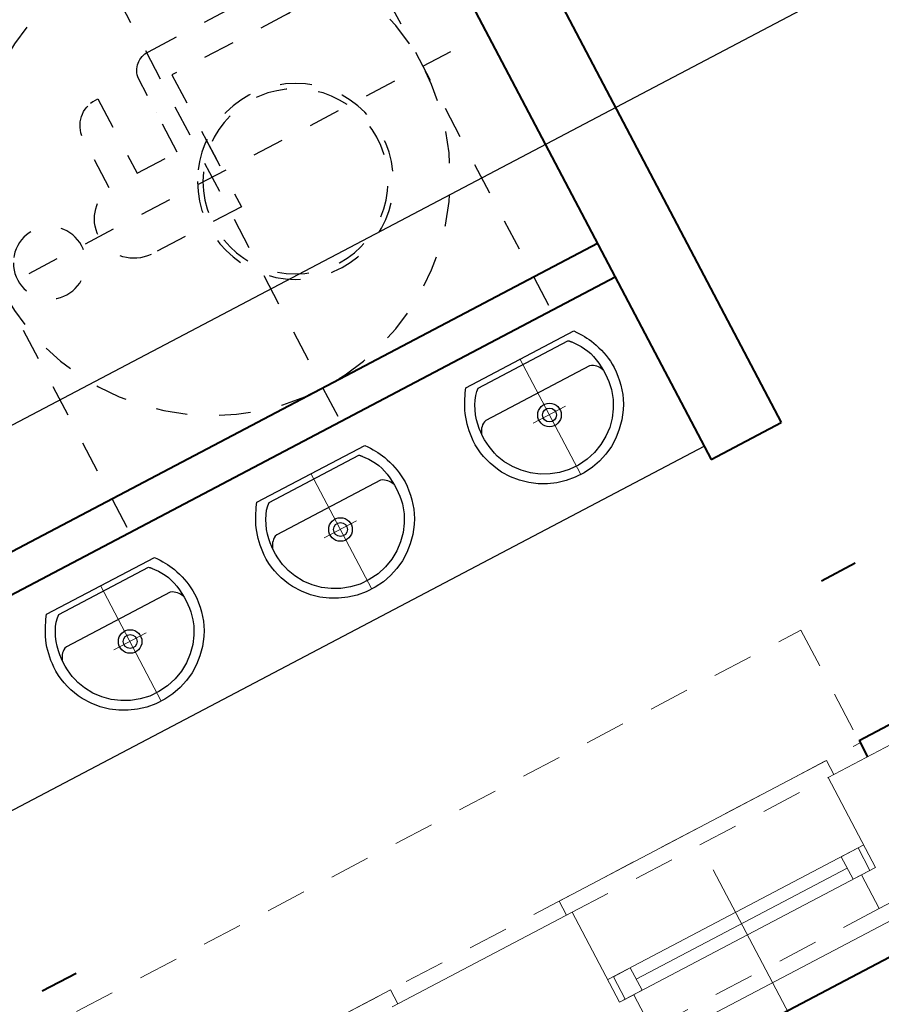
# Model space of a CAD drawing. Header units: metres. Extents: x 7408630 to 7411134, y 5569633 to 5570339.
# Tile 259 of 303: x 7410510.57 to 7410513.28, y 5569910.61 to 5569913.7. Entities that reach past the tile are written whole.
import ezdxf
from ezdxf.enums import TextEntityAlignment as Align

# ---------------------------------------------------------------- set-up
doc = ezdxf.new("R2010")
doc.units = ezdxf.units.M
doc.header["$MEASUREMENT"] = 0
for name, pattern in [('216-500', [2.5, 1.5, -1]), ('HIDDEN', [9.525, 6.35, -3.175]), ('STRICHPUNKTX2', [2, 1, -0.5, 0, -0.5])]:
    doc.linetypes.add(name, pattern=pattern)
doc.layers.add('0-wypos-sanitarne', color=1, linetype='Continuous')
for name, color, linetype, lineweight in [('Istn-cienka', 4, 'Continuous', 9), ('Istn-okna', 6, 'Continuous', 13), ('Istn-sciany', 3, 'Continuous', 20), ('Istn-widok', 1, 'Continuous', 15), ('OPIS POM NOWE', 140, 'Continuous', 5), ('Opis_okna', 8, 'Continuous', 15), ('Opis_pom', 9, 'Continuous', 18), ('Sciany', 2, 'Continuous', 40)]:
    doc.layers.add(name, color=color, linetype=linetype, lineweight=lineweight)
doc.styles.add('ARIAL', font='tahoma.ttf')

# ---------------------------------------------------------------- blocks, each defined once
blk = doc.blocks.new('gvb')
at = {"linetype": 'STRICHPUNKTX2', "ltscale": 5}
for p, q in [((130664.97, 14667.75), (130664.97, 14497.75)), ((130814.97, 14667.75), (130814.97, 14497.75)), ((130654.97, 14657.75), (130824.97, 14657.75)), ((130654.97, 14507.75), (130824.97, 14507.75))]:
    blk.add_line(p, q, dxfattribs=at)
at = {"linetype": '216-500', "ltscale": 5}
for p, q in [((130739.97, 14667.75), (130739.97, 14497.75)), ((130654.97, 14582.75), (130824.97, 14582.75)), ((130705.62, 14537.29), (130705.62, 14578.9))]:
    blk.add_line(p, q, dxfattribs=at)
for points in [[(130727.92, 14612.92), (130709.37, 14612.92)], [(130727.92, 14578.9), (130752.56, 14578.9), (130752.56, 14611.05)], [(130701.49, 14604.79), (130701.49, 14603.03), (130727.92, 14603.03)], [(130727.92, 14603.03), (130727.92, 14588.79)], [(130727.92, 14588.79), (130701.75, 14588.8)], [(130727.92, 14588.79), (130713.68, 14588.79)], [(130705.62, 14578.9), (130737.03, 14578.9)]]:
    blk.add_lwpolyline(points, dxfattribs=at)
blk.add_lwpolyline([(130701.75, 14588.8, 0.400619), (130695.72, 14582.06), (130695.72, 14529.31)], format="xyb", dxfattribs=at)
at = {"linetype": '216-500', "ltscale": 2}
blk.add_lwpolyline([(130713.68, 14588.79), (130713.68, 14588.79)], dxfattribs=at)
at = {"linetype": '216-500', "ltscale": 5}
for centre, radius in [((130739.97, 14582.75), 75), ((130740.04, 14640.53), 11.41), ((130753.4, 14560.11), 30.82), ((130753.4, 14560.11), 29.13)]:
    blk.add_circle(centre, radius, dxfattribs=at)
for centre, radius, start, end in [((130740.13, 14610.57), 12.44, 2.2135, 169.0878), ((130696.81, 14538.09), 8.85, 262.981, 5.2099)]:
    blk.add_arc(centre, radius, start, end, dxfattribs=at)
at = {"linetype": '216-500', "ltscale": 2}
blk.add_arc((130710.53, 14603.91), 9.09, 97.3287, 185.5564, dxfattribs=at)
blk = doc.blocks.new('A$C527aaae0')
for points in [[(0.1915, -0.001), (0.1975, -0.0093), (0.203, -0.0173), (0.2082, -0.025), (0.213, -0.0326), (0.2175, -0.0402), (0.2216, -0.0479), (0.2255, -0.0558), (0.2292, -0.0639), (0.2328, -0.0735), (0.2366, -0.0845), (0.2399, -0.0953), (0.2429, -0.1061), (0.2453, -0.1169), (0.2473, -0.1278), (0.2487, -0.1389), (0.2495, -0.1502), (0.2498, -0.1618), (0.2492, -0.1766), (0.2478, -0.1918), (0.2457, -0.2067), (0.2428, -0.2214), (0.239, -0.2358), (0.2344, -0.25), (0.2289, -0.2639), (0.2225, -0.2775), (0.2132, -0.2936), (0.1947, -0.319), (0.174, -0.3415), (0.1513, -0.361), (0.1268, -0.3776), (0.1005, -0.391), (0.0726, -0.4011), (0.0432, -0.4079), (0.0125, -0.4112), (-0.0191, -0.4105), (-0.0495, -0.4063), (-0.0786, -0.3988), (-0.1062, -0.3881), (-0.1321, -0.3743), (-0.1563, -0.3574), (-0.1786, -0.3374), (-0.1988, -0.3143), (-0.2168, -0.2883), (-0.2237, -0.2746), (-0.2299, -0.2608), (-0.2353, -0.2468), (-0.24, -0.2327), (-0.2438, -0.2183), (-0.2467, -0.2037), (-0.2487, -0.1888), (-0.2498, -0.1735), (-0.2497, -0.1595), (-0.249, -0.1479), (-0.2479, -0.1367), (-0.2463, -0.1256), (-0.2444, -0.1148), (-0.242, -0.104), (-0.2392, -0.0932), (-0.2359, -0.0823), (-0.2322, -0.0712), (-0.2282, -0.0623), (-0.2242, -0.0541), (-0.22, -0.0461), (-0.2157, -0.0381), (-0.2113, -0.0303), (-0.2067, -0.0225), (-0.2019, -0.0148), (-0.1969, -0.0071), (-0.1921, -0.001)], [(0.1608, -0.0198), (0.1622, -0.0209), (0.1634, -0.022), (0.1645, -0.023), (0.1654, -0.024), (0.1663, -0.025), (0.1672, -0.0261), (0.1682, -0.0273), (0.1692, -0.0287), (0.1739, -0.0344), (0.1821, -0.0451), (0.1893, -0.0557), (0.1954, -0.0665), (0.2007, -0.0776), (0.2051, -0.0891), (0.2087, -0.1012), (0.2116, -0.114), (0.2138, -0.1277), (0.2152, -0.1416), (0.216, -0.1551), (0.2162, -0.1682), (0.2158, -0.181), (0.2146, -0.1937), (0.2128, -0.2063), (0.2103, -0.2189), (0.2069, -0.2316), (0.2007, -0.2493), (0.1874, -0.2756), (0.1704, -0.3001), (0.1499, -0.3221), (0.1263, -0.3413), (0.1, -0.3573), (0.0711, -0.3696), (0.0402, -0.3777), (0.0074, -0.3812), (-0.0248, -0.3802), (-0.0555, -0.3745), (-0.0846, -0.3645), (-0.1119, -0.3506), (-0.1369, -0.3331), (-0.1592, -0.3122), (-0.1785, -0.2885), (-0.1945, -0.2622), (-0.2053, -0.2373), (-0.2088, -0.2247), (-0.2117, -0.2119), (-0.2139, -0.1991), (-0.2155, -0.1862), (-0.2165, -0.1732), (-0.2167, -0.1601), (-0.2161, -0.147), (-0.2148, -0.1337), (-0.2129, -0.12), (-0.2097, -0.1056), (-0.2052, -0.0909), (-0.1995, -0.0763), (-0.1928, -0.0622), (-0.1851, -0.049), (-0.1767, -0.0372), (-0.1676, -0.0271), (-0.159, -0.0198)]]:
    blk.add_lwpolyline(points, close=True)
blk.add_lwpolyline([(0.2151, -0.1518), (0.2126, -0.1464), (0.21, -0.1415), (0.2071, -0.1372), (0.2038, -0.1333), (0.2, -0.1297), (0.1955, -0.1264), (0.1903, -0.1232), (0.1842, -0.1211), (-0.1851, -0.1211), (-0.1909, -0.1228), (-0.1959, -0.1256), (-0.2003, -0.1289), (-0.2043, -0.1326), (-0.2078, -0.1367), (-0.2109, -0.1413), (-0.2137, -0.1463), (-0.2163, -0.1518), (-0.2163, -0.1521)])
at = {"lineweight": 5}
for points in [[(0.1863, -0.1214), (0.1863, -0.1211)], [(0.1863, -0.1211), (0.1863, -0.1214)]]:
    blk.add_lwpolyline(points, dxfattribs=at)
for radius in [0.0371, 0.0219]:
    blk.add_circle((0.0005, -0.1995), radius)
at = {"layer": 'DEFPOINTS', "lineweight": 5}
for points in [[(0, 0), (0, -0.4111)], [(-0.0573, -0.1985), (0.0582, -0.1985)]]:
    blk.add_lwpolyline(points, dxfattribs=at)
blk = doc.blocks.new('A$C142d3faa')
at = {"layer": '0-wypos-sanitarne'}
for points in [[(2204.09483, 1373.46368), (2579.55747, 1373.46368)], [(2216.09483, 1266.10619), (2468.22536, 1266.10619)]]:
    blk.add_lwpolyline(points, dxfattribs=at)
at = {"layer": 'Istn-cienka', "linetype": 'HIDDEN', "ltscale": 2}
for points in [[(1938.22536, 1200.60619), (2468.22536, 1200.60619)], [(2468.22536, 1200.60619), (2468.22536, 1160.60619)], [(1898.22536, 1160.60619), (2468.22536, 1160.60619)], [(2363.22536, 1155.60619), (2454.22536, 1155.60619)], [(2449.22536, 1111.60619), (2368.22536, 1111.60619)]]:
    blk.add_lwpolyline(points, dxfattribs=at)
at = {"layer": 'Istn-okna'}
for points in [[(2363.22536, 1131.60619), (2454.22536, 1131.60619)], [(2371.22536, 1127.60619), (2446.22536, 1127.60619)], [(2363.22536, 1123.60619), (2454.22536, 1123.60619)]]:
    blk.add_lwpolyline(points, dxfattribs=at)
for points in [[(2365.22536, 1123.60619), (2371.22536, 1123.60619), (2371.22536, 1131.60619), (2365.22536, 1131.60619)], [(2446.22536, 1123.60619), (2452.22536, 1123.60619), (2452.22536, 1131.60619), (2446.22536, 1131.60619)]]:
    blk.add_lwpolyline(points, close=True, dxfattribs=at)
at = {"layer": 'Istn-sciany'}
for points in [[(2299.22536, 1155.60619), (2363.22536, 1155.60619)], [(2363.22536, 1155.60619), (2363.22536, 1123.60619)], [(2454.22536, 1155.60619), (2508.22536, 1155.60619)], [(2454.22536, 1155.60619), (2454.22536, 1123.60619)], [(2363.22536, 1123.60619), (2368.22536, 1123.60619)], [(2368.22536, 1123.60619), (2368.22536, 1111.60619)], [(2449.22536, 1123.60619), (2454.22536, 1123.60619)], [(2449.22536, 1123.60619), (2449.22536, 1111.60619)], [(2449.22536, 1111.60619), (2513.22536, 1111.60619)]]:
    blk.add_lwpolyline(points, dxfattribs=at)
at = {"layer": 'Istn-widok'}
for points in [[(2206.22536, 1160.60619), (2301.22536, 1160.60619)], [(2301.22536, 1155.60619), (2301.22536, 1160.60619)], [(2361.22536, 1160.60619), (2456.22536, 1160.60619)], [(2361.22536, 1155.60619), (2361.22536, 1160.60619)], [(2456.22536, 1155.60619), (2456.22536, 1160.60619)], [(2451.22536, 1106.60619), (2366.22536, 1106.60619)]]:
    blk.add_lwpolyline(points, dxfattribs=at)
at = {"layer": 'Opis_okna'}
blk.add_lwpolyline([(2408.72536, 1146.76507), (2408.72536, 1066.6059)], dxfattribs=at)
at = {"layer": 'Sciany'}
for points in [[(2468.22536, 1624.85619), (2468.22536, 1261.35619)], [(2493.22536, 1624.85619), (2493.22536, 1261.35619)], [(2468.22536, 1326.10619), (2204.09483, 1326.10619), (2204.09483, 1560.10619), (2468.22536, 1560.10619)], [(2468.22536, 1338.10619), (2224.09483, 1338.10619)], [(2468.22536, 1261.35619), (2493.22536, 1261.35619)], [(2204.09483, 1211.35619), (2216.09483, 1211.35619)], [(2481.22536, 1211.35619), (2493.22536, 1211.35619)], [(2468.22536, 1161.35619), (2468.22536, 1155.60619)], [(2468.22536, 1161.35619), (2493.22536, 1161.35619)], [(1903.72174, 1005.60619), (1903.72174, 1096.60619), (2523.22536, 1096.60619)]]:
    blk.add_lwpolyline(points, dxfattribs=at)
at = {"layer": '0-wypos-sanitarne', "xscale": -1, "rotation": 90}
blk.add_blockref('gvb', (16953.3624, 132153.07476), dxfattribs=at)
at = {"layer": '0-wypos-sanitarne', "xscale": 100, "yscale": 100, "zscale": 100}
for p in [(2429.70344, 1317.34831), (2279.71205, 1315.74148), (2354.7112, 1316.09829)]:
    blk.add_blockref('A$C527aaae0', p, dxfattribs=at)
at = {"layer": 'OPIS POM NOWE', "style": 'ARIAL'}
for tag, p in [('E1,4', (2085.45351, 1677.90272)), ('E1,4', (2642.56507, 1467.09858)), ('E1,4', (2887.55495, 1334.66914)), ('E1,1', (2346.15173, 945.30692)), ('E1,2', (2380.28977, 731.46058)), ('E1,4', (3248.92697, 423.56227)), ('E1,3', (2269.29047, 389.84746)), ('E1,5', (4145.39689, -41.41678))]:
    blk.add_attdef(tag, text='', height=23.936, dxfattribs=at).set_placement(p, align=Align.MIDDLE_CENTER)
at = {"layer": 'Opis_pom', "ltscale": 0.7, "style": 'ARIAL'}
for tag, p in [('B1,18', (784.17545, 4749.37691)), ('B1,21', (1474.16062, 4744.55225)), ('B1/17', (593.195, 4721.36004)), ('1,23', (2643.87974, 4721.36004)), ('1,22', (2015.9973, 4715.61993)), ('A1,1', (-123.27527, 4710.79271)), ('B1,1', (2964.21389, 4687.19476)), ('B1,19', (983.47704, 4684.25047)), ('A1,6', (-365.37937, 4657.22679)), ('A1,16', (198.20726, 4631.43636)), ('B1,20', (1267.19488, 4624.63245)), ('B1,3', (3298.01304, 4567.23582)), ('B1,4', (4545.10985, 4480.62225)), ('A1,5', (-782.1155, 4446.93269)), ('A1,2', (-186.91937, 4425.11232)), ('A1,15', (198.20726, 4391.00084)), ('B1,2', (2872.01208, 4302.45919)), ('A1,3', (-121.28956, 4150.90563)), ('B1,8', (2427.38319, 4053.12316)), ('B1,6', (4754.92624, 3940.33462)), ('A1,4', (-837.67923, 3920.77219)), ('B1,14', (401.20606, 3890.99898)), ('B1,13', (1255.28314, 3857.26479)), ('B1,10', (1961.59927, 3852.27607)), ('B1,5', (4487.88744, 3854.52406)), ('B1,9', (2126.78184, 3827.24689)), ('B1,7', (3203.17952, 3799.68363)), ('B1,11', (2118.65879, 3658.83867)), ('B1,12', (1949.47729, 3633.25719)), ('C1,2', (2894.60473, 3427.28336)), ('C1,3', (2160.24672, 3198.45588)), ('C1,1', (3129.25555, 2706.44899)), ('C1,4', (2077.33924, 2485.4131)), ('C1,5', (2131.38321, 2180.30979)), ('C1,10', (3196.04343, 2172.92088)), ('C1,9', (3215.99552, 1907.6342)), ('C1,6', (2168.07384, 1819.58528)), ('D0,18', (1348.65318, 1483.78164)), ('C1,8', (2890.19555, 1472.29709)), ('C1,7', (2247.74624, 1432.40489)), ('D,03', (680.14667, 1361.20684)), ('D0,15', (1769.82602, 1360.28568)), ('D,07', (301.65348, 1339.2086)), ('D0,6', (-189.6235, 1299.11733)), ('D0,8', (-573.60597, 1280.79442)), ('D0,2', (1011.71883, 1184.66707)), ('D0,4', (520.2942, 1181.60376)), ('D0,14', (1790.01141, 1156.00202)), ('D,05', (264.32997, 1077.69749)), ('D0,13', (1760.78024, 974.27002)), ('D0,09', (-770.07094, 944.55513)), ('D0,1', (999.98875, 928.60626)), ('D0,10', (-751.07239, 564.55801)), ('D0,11', (-751.07239, 336.73827)), ('D0,12', (198.7439, 306.39703))]:
    blk.add_attdef(tag, text='', height=11.968, dxfattribs=at).set_placement(p, align=Align.MIDDLE_CENTER)

msp = doc.modelspace()

# ---------------------------------------------------------------- block references
at = {"xscale": 0.01, "yscale": 0.01, "zscale": 0.01, "rotation": 27.75854060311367}
msp.add_blockref('A$C142d3faa', (7410496.7794, 5569889.66285), dxfattribs=at)

doc.saveas('drawing.dxf')
